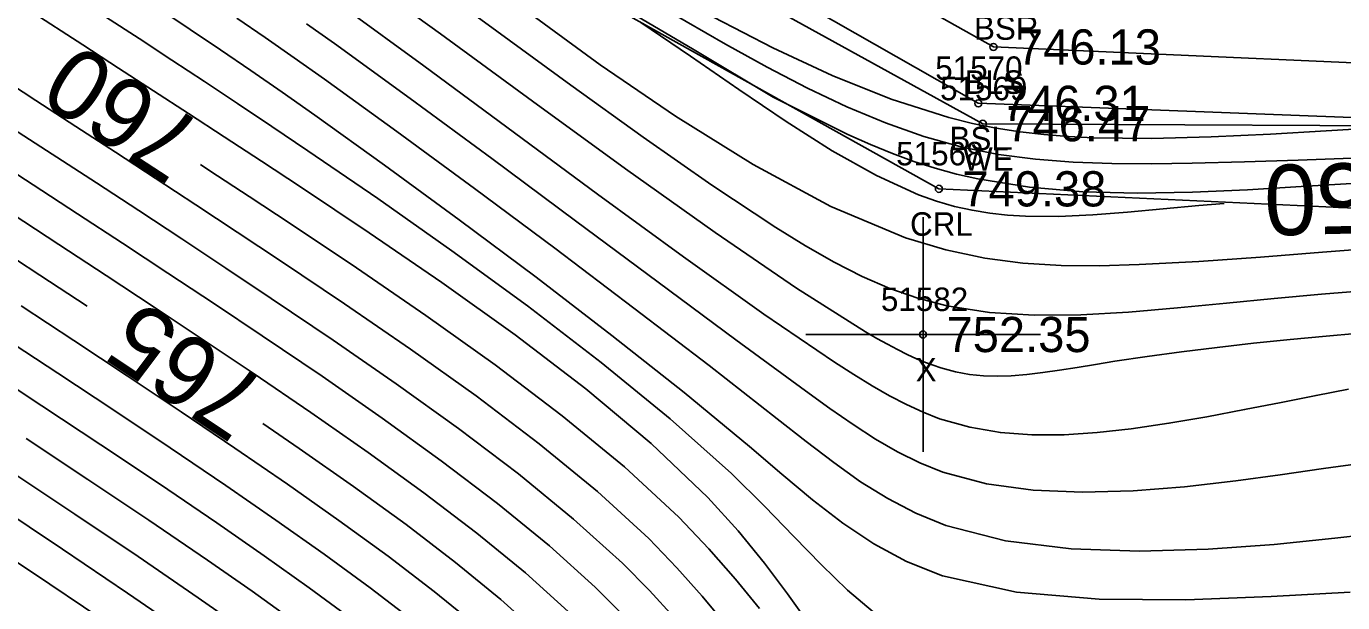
# Model space of a CAD drawing. Extents: x 1378535 to 1380697, y 997729 to 1000024.
# Drawn here: x 1379934.5 to 1379990.6, y 998781.1 to 998805.7 of the extents above; entities that cross this region are included whole.
import ezdxf

# ---------------------------------------------------------------- set-up
doc = ezdxf.new("R2010")
doc.units = 0
for name, color, linetype in [('RD_DTM_BkLn1', 7, 'Continuous'), ('RD_DTM_BkLn2', 7, 'Continuous'), ('RD_DTM_BkLn_txCode', 7, 'Continuous'), ('RD_DTM_Major1', 7, 'Continuous'), ('RD_DTM_Major1_Lbl', 7, 'Continuous'), ('RD_DTM_Minor1', 7, 'Continuous'), ('RD_EX_H2O', 7, 'Continuous'), ('RD_EX_H2O_txCode', 7, 'Continuous'), ('RD_EX_Misc', 7, 'Continuous'), ('RD_EX_Misc_txCode', 7, 'Continuous'), ('RD_EX_TX_H2O_ELEV', 7, 'Continuous'), ('RD_EX_TX_Misc_ELEV', 7, 'Continuous'), ('RD_SMD_Locator', 7, 'Continuous')]:
    doc.layers.add(name, color=color, linetype=linetype)

msp = doc.modelspace()

# ---------------------------------------------------------------- linework, layer by layer
at = {"layer": 'RD_DTM_BkLn1'}
msp.add_lwpolyline([(1380069.494, 998763.848), (1380063.849, 998771.801), (1380055.685, 998789.009), (1380046.97, 998791.391), (1380041.083, 998789.113), (1380026.367, 998796.632), (1380010.681, 998805.255), (1379998.761, 998803.758), (1379975.745, 998804.783), (1379927.549, 998831.825), (1379913.976, 998838.724), (1379907.176, 998844.661), (1379906.64, 998853.643), (1379899.037, 998859.818), (1379893.834, 998874.259), (1379889.362, 998880.409), (1379879.396, 998896.13), (1379864.401, 998911.924), (1379857.767, 998920.384), (1379839.603, 998931.53), (1379815.916, 998947.525), (1379774.763, 998980.586), (1379757.71, 998996.541), (1379750.233, 999010.437)], dxfattribs=at)
at = {"layer": 'RD_DTM_BkLn2'}
msp.add_lwpolyline([(1380079.28, 998746.894), (1380064.652, 998760.82), (1380056.238, 998766.854), (1380048.323, 998775.295), (1380040.023, 998781.877), (1380038.299, 998783.41), (1380023.024, 998795.05), (1380008.825, 998801.508), (1379998.414, 998801.494), (1379975.099, 998802.38), (1379926.598, 998830), (1379913.62, 998838.305), (1379906.017, 998842.599), (1379898.104, 998859.034), (1379896.968, 998860.105), (1379892.086, 998872.241), (1379888.823, 998880.103), (1379877.516, 998895.016), (1379862.887, 998910.551), (1379839.307, 998931.091), (1379814.312, 998944.238), (1379771.727, 998979.433), (1379755.659, 998994.851), (1379748.702, 999008.829)], dxfattribs=at)
at = {"layer": 'RD_DTM_Major1'}
for points in [[(1379937.142, 998793.734), (1379935.121, 998795.058), (1379933.03, 998796.422), (1379930.984, 998797.754), (1379929.177, 998798.93), (1379927.412, 998800.079), (1379925.687, 998801.202), (1379924.001, 998802.298), (1379922.353, 998803.369), (1379920.741, 998804.414), (1379919.398, 998805.282), (1379918.068, 998806.136)], [(1379991.577, 998787.059), (1379989.798, 998786.816), (1379987.955, 998786.552), (1379986.065, 998786.293), (1379983.883, 998786.039), (1379981.696, 998785.863), (1379979.538, 998785.802), (1379977.443, 998785.891), (1379975.447, 998786.168), (1379973.583, 998786.668), (1379972.605, 998787.058), (1379971.658, 998787.526), (1379970.719, 998788.07), (1379969.767, 998788.687), (1379968.78, 998789.374), (1379967.736, 998790.128), (1379964.776, 998792.302), (1379961.461, 998794.76), (1379957.942, 998797.377), (1379954.37, 998800.027), (1379950.896, 998802.584), (1379947.671, 998804.923), (1379946.477, 998805.774)], [(1379985.576, 998798.113), (1379984.489, 998798.024), (1379982.968, 998797.878), (1379981.458, 998797.736), (1379979.972, 998797.621), (1379978.518, 998797.557), (1379977.107, 998797.568), (1379976.341, 998797.615), (1379975.586, 998797.697), (1379974.835, 998797.82), (1379974.083, 998797.989), (1379973.323, 998798.208), (1379972.55, 998798.482), (1379970.757, 998799.299), (1379968.877, 998800.358), (1379966.921, 998801.599), (1379964.903, 998802.964), (1379962.833, 998804.394), (1379960.722, 998805.83)], [(1379965.773, 998780.855), (1379964.758, 998782.101), (1379963.626, 998783.401), (1379962.348, 998784.741), (1379960.021, 998786.891), (1379957.373, 998789.068), (1379954.515, 998791.232), (1379951.557, 998793.344), (1379948.609, 998795.364), (1379945.782, 998797.252), (1379944.03, 998798.409), (1379942.355, 998799.509), (1379941.957, 998799.769)], [(1379956.469, 998779.705), (1379954.761, 998781.238), (1379952.829, 998782.817), (1379950.721, 998784.428), (1379948.486, 998786.053), (1379946.17, 998787.677), (1379944.625, 998788.733)], [(1379944.051, 998779.779), (1379943.642, 998780.072), (1379941.868, 998781.311), (1379939.305, 998783.065), (1379936.617, 998784.871), (1379933.878, 998786.689)]]:
    msp.add_lwpolyline(points, dxfattribs=at)
at = {"layer": 'RD_DTM_Minor1'}
for points in [[(1379991.187, 998792.569), (1379989.919, 998792.462), (1379988.38, 998792.317), (1379986.821, 998792.155), (1379985.268, 998791.978), (1379983.749, 998791.789), (1379982.291, 998791.591), (1379980.919, 998791.386), (1379980.092, 998791.253), (1379979.308, 998791.124), (1379978.561, 998791.006), (1379977.847, 998790.904), (1379977.16, 998790.823), (1379976.497, 998790.771), (1379975.905, 998790.753), (1379975.319, 998790.77), (1379974.73, 998790.83), (1379974.129, 998790.939), (1379973.506, 998791.106), (1379972.853, 998791.336), (1379972.47, 998791.495), (1379972.073, 998791.677), (1379971.659, 998791.882), (1379971.226, 998792.111), (1379970.771, 998792.363), (1379970.293, 998792.641), (1379967.358, 998794.496), (1379963.888, 998796.873), (1379960.076, 998799.591), (1379956.114, 998802.471), (1379952.195, 998805.335), (1379948.51, 998808.003)], [(1379991.67, 998794.41), (1379989.715, 998794.249), (1379987.708, 998794.066), (1379985.675, 998793.868), (1379983.58, 998793.663), (1379981.504, 998793.485), (1379979.466, 998793.37), (1379977.483, 998793.353), (1379975.574, 998793.469), (1379973.756, 998793.752), (1379972.529, 998794.07), (1379971.336, 998794.487), (1379970.155, 998795.001), (1379968.965, 998795.608), (1379967.744, 998796.306), (1379966.471, 998797.094), (1379963.753, 998798.891), (1379960.819, 998800.941), (1379957.741, 998803.158), (1379954.592, 998805.457), (1379951.443, 998807.753)], [(1379990.867, 998790.203), (1379989.489, 998789.933), (1379988.006, 998789.634), (1379986.446, 998789.326), (1379984.839, 998789.025), (1379983.216, 998788.748), (1379981.605, 998788.514), (1379980.164, 998788.351), (1379978.758, 998788.257), (1379977.384, 998788.25), (1379976.043, 998788.35), (1379974.732, 998788.573), (1379973.451, 998788.941), (1379972.744, 998789.216), (1379972.036, 998789.541), (1379971.316, 998789.918), (1379970.573, 998790.344), (1379969.798, 998790.822), (1379968.979, 998791.349), (1379965.964, 998793.401), (1379962.541, 998795.839), (1379958.877, 998798.514), (1379951.483, 998803.971), (1379948.081, 998806.453)], [(1379992.172, 998799.039), (1379990.533, 998798.936), (1379988.851, 998798.832), (1379986.564, 998798.697), (1379984.231, 998798.594), (1379981.885, 998798.556), (1379979.557, 998798.614), (1379977.279, 998798.804), (1379975.085, 998799.156), (1379974.168, 998799.367), (1379973.262, 998799.617), (1379972.357, 998799.908), (1379971.442, 998800.242), (1379970.507, 998800.621), (1379969.542, 998801.048), (1379966.364, 998802.637), (1379962.991, 998804.661), (1379959.306, 998806.847)], [(1379967.824, 998780.283), (1379966.968, 998781.479), (1379965.993, 998782.778), (1379964.871, 998784.156), (1379963.573, 998785.588), (1379961.162, 998787.887), (1379958.384, 998790.212), (1379955.368, 998792.515), (1379952.248, 998794.749), (1379949.154, 998796.867), (1379946.217, 998798.823), (1379944.557, 998799.915), (1379942.978, 998800.949), (1379941.453, 998801.942), (1379938.466, 998803.883), (1379936.952, 998804.867), (1379934.671, 998806.354)], [(1379970.621, 998780.714), (1379969.524, 998781.635), (1379968.413, 998782.711), (1379967.246, 998783.914), (1379965.985, 998785.219), (1379964.589, 998786.598), (1379961.979, 998788.938), (1379959.036, 998791.342), (1379955.891, 998793.748), (1379952.673, 998796.095), (1379949.512, 998798.318), (1379946.539, 998800.356), (1379945.006, 998801.391), (1379943.546, 998802.368), (1379942.133, 998803.306), (1379940.742, 998804.224), (1379939.347, 998805.14), (1379937.922, 998806.073)], [(1379990.946, 998781.55), (1379987.575, 998781.368), (1379983.939, 998781.227), (1379980.253, 998781.246), (1379976.729, 998781.546), (1379973.579, 998782.246), (1379972.044, 998782.852), (1379970.642, 998783.605), (1379969.324, 998784.488), (1379968.037, 998785.484), (1379966.732, 998786.577), (1379965.357, 998787.75), (1379962.565, 998790.055), (1379959.491, 998792.49), (1379956.259, 998794.972), (1379952.99, 998797.419), (1379949.807, 998799.747), (1379946.831, 998801.875), (1379945.438, 998802.852), (1379944.105, 998803.774), (1379942.81, 998804.659), (1379941.527, 998805.526), (1379940.233, 998806.391)], [(1379991.549, 998783.991), (1379990.287, 998783.844), (1379987.71, 998783.579), (1379984.897, 998783.375), (1379981.971, 998783.293), (1379979.052, 998783.394), (1379976.261, 998783.739), (1379973.719, 998784.39), (1379972.44, 998784.907), (1379971.241, 998785.532), (1379970.087, 998786.255), (1379968.942, 998787.07), (1379967.77, 998787.968), (1379966.534, 998788.94), (1379963.635, 998791.201), (1379960.431, 998793.657), (1379957.054, 998796.209), (1379953.641, 998798.752), (1379950.326, 998801.184), (1379947.243, 998803.404), (1379945.951, 998804.318), (1379944.712, 998805.182), (1379943.506, 998806.014)], [(1379992.347, 998796.236), (1379989.759, 998796.036), (1379987.123, 998795.829), (1379984.499, 998795.644), (1379981.947, 998795.507), (1379980.266, 998795.459), (1379978.625, 998795.471), (1379977.001, 998795.571), (1379975.371, 998795.782), (1379973.713, 998796.131), (1379972.004, 998796.644), (1379968.815, 998797.986), (1379965.508, 998799.767), (1379962.197, 998801.831), (1379958.995, 998804.024), (1379956.017, 998806.189)], [(1379991.03, 998800.042), (1379988.732, 998799.964), (1379986.446, 998799.891), (1379984.211, 998799.834), (1379982.472, 998799.808), (1379980.785, 998799.815), (1379979.142, 998799.872), (1379977.536, 998799.996), (1379975.96, 998800.205), (1379974.407, 998800.514), (1379972.773, 998800.967), (1379971.141, 998801.544), (1379969.495, 998802.236), (1379967.822, 998803.032), (1379966.104, 998803.924), (1379964.328, 998804.902), (1379961.815, 998806.344)], [(1379992.057, 998801.331), (1379989.921, 998801.203), (1379987.54, 998801.064), (1379985.022, 998800.947), (1379982.477, 998800.886), (1379980.012, 998800.916), (1379978.94, 998800.969), (1379977.897, 998801.053), (1379976.876, 998801.171), (1379975.866, 998801.327), (1379974.859, 998801.527), (1379973.844, 998801.774), (1379971.387, 998802.552), (1379968.874, 998803.562), (1379966.341, 998804.749), (1379963.825, 998806.058)], [(1379964.32, 998780.198), (1379963.338, 998781.37), (1379962.262, 998782.584), (1379961.057, 998783.832), (1379958.873, 998785.836), (1379956.39, 998787.873), (1379953.703, 998789.909), (1379950.908, 998791.909), (1379948.1, 998793.84), (1379945.376, 998795.668), (1379943.532, 998796.89), (1379941.758, 998798.058), (1379940.033, 998799.188), (1379938.338, 998800.294), (1379936.651, 998801.392), (1379934.953, 998802.498), (1379932.822, 998803.887)], [(1379959.868, 998780.662), (1379958.782, 998781.754), (1379956.831, 998783.516), (1379954.621, 998785.322), (1379952.223, 998787.146), (1379949.705, 998788.962), (1379947.14, 998790.746), (1379944.595, 998792.472), (1379942.56, 998793.834), (1379940.577, 998795.149), (1379938.636, 998796.427), (1379936.727, 998797.676), (1379934.84, 998798.906), (1379929.033, 998802.69)], [(1379962.132, 998780.485), (1379961.094, 998781.616), (1379959.939, 998782.784), (1379957.859, 998784.665), (1379955.506, 998786.587), (1379952.959, 998788.518), (1379950.302, 998790.428), (1379947.615, 998792.289), (1379944.98, 998794.068), (1379943.04, 998795.362), (1379941.162, 998796.604), (1379939.331, 998797.808), (1379937.531, 998798.985), (1379933.958, 998801.313)], [(1379957.632, 998780.726), (1379955.804, 998782.372), (1379953.735, 998784.064), (1379951.482, 998785.781), (1379949.104, 998787.503), (1379946.661, 998789.208), (1379944.211, 998790.877), (1379942.084, 998792.304), (1379939.996, 998793.692), (1379937.943, 998795.045), (1379935.924, 998796.367), (1379933.934, 998797.664)], [(1379953.718, 998780.106), (1379951.922, 998781.575), (1379949.958, 998783.079), (1379947.863, 998784.607), (1379945.675, 998786.148), (1379943.433, 998787.688), (1379941.139, 998789.238), (1379938.845, 998790.769), (1379936.567, 998792.274), (1379934.321, 998793.747)], [(1379951.011, 998780.337), (1379949.188, 998781.736), (1379947.234, 998783.167), (1379945.176, 998784.622), (1379943.043, 998786.094), (1379940.674, 998787.7), (1379938.278, 998789.302), (1379935.885, 998790.885), (1379933.524, 998792.434)], [(1379948.413, 998780.399), (1379946.598, 998781.732), (1379944.671, 998783.1), (1379942.653, 998784.499), (1379940.212, 998786.159), (1379937.717, 998787.83), (1379935.209, 998789.491), (1379932.731, 998791.118)], [(1379945.954, 998780.304), (1379944.16, 998781.583), (1379942.262, 998782.904), (1379939.756, 998784.614), (1379937.163, 998786.354), (1379934.54, 998788.093)], [(1379941.471, 998779.719), (1379938.859, 998781.511), (1379936.08, 998783.382), (1379933.226, 998785.278)], [(1379938.417, 998779.954), (1379935.552, 998781.886), (1379932.584, 998783.859)]]:
    msp.add_lwpolyline(points, dxfattribs=at)
at = {"layer": 'RD_EX_H2O'}
for points in [[(1380077.687, 998746.386), (1380063.222, 998759.989), (1380055.551, 998765.988), (1380047.884, 998774.43), (1380047.297, 998774.724), (1380039.375, 998781.355), (1380008.706, 998800.487), (1379998.259, 998801.388), (1379975.291, 998801.511), (1379998.259, 998801.388), (1379975.291, 998801.511), (1379924.847, 998829.301), (1379911.985, 998838.17), (1379905.662, 998841.812), (1379901.08, 998848.931), (1379897.442, 998858.696), (1379895.563, 998859.46), (1379891.099, 998862.456), (1379885.945, 998867.363), (1379882.039, 998876.422), (1379877.103, 998894.846), (1379861.306, 998910.256), (1379835.533, 998927.591)], [(1379997.837, 998797.598), (1379973.42, 998798.736), (1379923.913, 998826.394), (1379910.472, 998835.943), (1379903.47, 998840.095), (1379899.036, 998847.157), (1379894.474, 998854.271), (1379896.788, 998858.202), (1379884.516, 998866.738), (1379878.138, 998874.325), (1379875.449, 998884.785), (1379871.598, 998891.084), (1379860.034, 998908.13), (1379856.023, 998913.003), (1379850.337, 998908.19)]]:
    msp.add_lwpolyline(points, dxfattribs=at)
at = {"layer": 'RD_EX_Misc'}
for p, q in [((1379972.745, 998787.528), (1379972.745, 998797.528)), ((1379967.745, 998792.528), (1379977.745, 998792.528))]:
    msp.add_line(p, q, dxfattribs=at)
at = {"layer": 'RD_SMD_Locator'}
for centre in [(1379975.745, 998804.783), (1379975.099, 998802.38), (1379975.291, 998801.511), (1379973.42, 998798.736), (1379972.745, 998792.528)]:
    msp.add_circle(centre, 0.15, dxfattribs=at)

# ---------------------------------------------------------------- texts
at = {"layer": 'RD_DTM_BkLn_txCode'}
for s, p in [('BSR', (1379974.915, 998805.09)), ('51570', (1379973.264, 998803.38)), ('BLS', (1379974.517, 998802.783)), ('BSL', (1379973.871, 998800.38))]:
    msp.add_text(s, height=1, dxfattribs=at).set_placement(p)
at = {"layer": 'RD_DTM_Major1_Lbl'}
for s, rotation, p in [('760', 146.9086, (1379942.252, 998801.368)), ('750', 181.3557, (1379993.932, 998799.9)), ('765', 146.2474, (1379944.948, 998790.344))]:
    msp.add_text(s, height=3, rotation=rotation, dxfattribs=at).set_placement(p)
at = {"layer": 'RD_EX_H2O_txCode'}
for s, p in [('51569', (1379973.472, 998802.511)), ('51568', (1379971.601, 998799.736)), ('WE', (1379974.452, 998799.511)), ('CRL', (1379972.192, 998796.736))]:
    msp.add_text(s, height=1, dxfattribs=at).set_placement(p)
at = {"layer": 'RD_EX_Misc_txCode'}
for s, p in [('51582', (1379970.95, 998793.528)), ('X', (1379972.43, 998790.528))]:
    msp.add_text(s, height=1, dxfattribs=at).set_placement(p)
at = {"layer": 'RD_EX_TX_H2O_ELEV'}
for s, p in [('746.47', (1379976.291, 998800.761)), ('749.38', (1379974.42, 998797.986))]:
    msp.add_text(s, height=1.5, dxfattribs=at).set_placement(p)
at = {"layer": 'RD_EX_TX_Misc_ELEV'}
for s, p in [('746.13', (1379976.745, 998804.033)), ('746.31', (1379976.099, 998801.63)), ('752.35', (1379973.745, 998791.778))]:
    msp.add_text(s, height=1.5, dxfattribs=at).set_placement(p)

doc.saveas('drawing.dxf')
